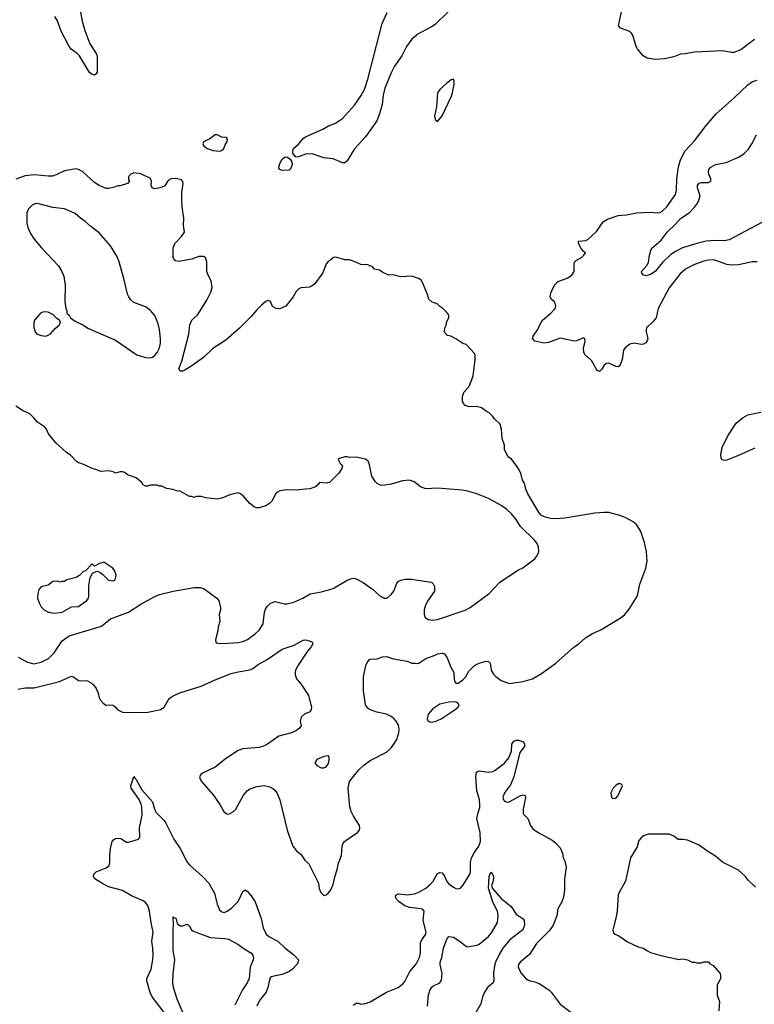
# Model space of a CAD drawing. Header units: inches. Extents: x 1678809 to 1859548, y 384609 to 522868.
# Tile 351 of 386: x 1816584 to 1822926, y 475346 to 483842. Entities that reach past the tile are written whole.
import ezdxf

# ---------------------------------------------------------------- set-up
doc = ezdxf.new("R2010")
doc.units = ezdxf.units.IN
doc.header["$MEASUREMENT"] = 0
for name, color, linetype in [('B8417', 7, 'Continuous'), ('B8418', 7, 'Continuous'), ('B8427', 7, 'Continuous'), ('B8428', 7, 'Continuous')]:
    doc.layers.add(name, color=color, linetype=linetype)

msp = doc.modelspace()

# ---------------------------------------------------------------- linework, layer by layer
at = {"layer": 'B8417', "color": 5}
for points, elevation in [([(1819361.6, 480000), (1819371.3, 479990), (1819366, 479970), (1819338.8, 479930), (1819258, 479850), (1819230, 479842.7), (1819172, 479848), (1819162, 479830), (1819138, 479810), (1819090, 479792.7), (1819050, 479792), (1818970, 479781.2), (1818886.6, 479786.6), (1818830, 479777), (1818810, 479766.6), (1818793.4, 479750), (1818762, 479690), (1818744, 479670), (1818710, 479647.8), (1818650.2, 479629.8), (1818630, 479629.7), (1818610, 479636.2), (1818570, 479667), (1818514.3, 479734.3), (1818490, 479752.3), (1818470, 479759.5), (1818396.7, 479743.3), (1818330, 479713.2), (1818290, 479704), (1818190, 479715.3), (1818150, 479728), (1818110, 479728), (1818090, 479718), (1818070, 479728), (1818050, 479728.7), (1817970, 479774), (1817936.4, 479776.4), (1817910, 479788), (1817850, 479798), (1817810, 479818), (1817790, 479818), (1817770, 479826), (1817710, 479826), (1817690, 479818), (1817670, 479818), (1817650, 479828), (1817638, 479850), (1817590, 479888.7), (1817514.6, 479914.6), (1817490, 479935.3), (1817470, 479942), (1817450, 479942), (1817410, 479929), (1817390, 479942), (1817350, 479948.7), (1817284.7, 479944.7), (1817242, 479962), (1817210, 479969), (1817143, 480000)], 440), ([(1820000, 479846.8), (1819990, 479855.1), (1819950, 479869.6), (1819890, 479863), (1819790, 479834.7), (1819735.6, 479824.4), (1819710, 479823.6), (1819690, 479829.5), (1819670, 479840.9), (1819655.6, 479855.6), (1819623.5, 479903.5), (1819602.6, 480000)], 440), ([(1816570, 478342), (1816650, 478297.4), (1816705.2, 478285.2), (1816770, 478297.6), (1816831.6, 478330), (1816881.6, 478378.4), (1816950, 478483.8), (1817010, 478527), (1817289.8, 478610.2), (1817368.8, 478671.2), (1817522, 478730), (1817630, 478797.7), (1817750, 478864.9), (1817790, 478881.1), (1817909.8, 478910.2), (1818090, 478941.5), (1818141.7, 478941.7), (1818177.3, 478930), (1818286.8, 478850), (1818302.8, 478830), (1818316, 478770), (1818316, 478750), (1818306, 478710), (1818311.3, 478650), (1818296, 478604), (1818294.8, 478570), (1818274.8, 478490), (1818278, 478470), (1818290, 478462.8), (1818330, 478458), (1818470, 478468.8), (1818510, 478476.9), (1818550, 478493.1), (1818617.5, 478542.6), (1818650, 478575.2), (1818685.3, 478630), (1818697.7, 478730), (1818704.8, 478755.2), (1818720.3, 478779.7), (1818750, 478806.7), (1818790, 478823.1), (1818870, 478800.3), (1818890, 478800.3), (1818950, 478815.2), (1819029.5, 478850), (1819092.3, 478887.7), (1819190, 478905.2), (1819290, 478934), (1819410, 479004.9), (1819450, 479021.1), (1819470, 479023.1), (1819490, 479017), (1819550, 478984.6), (1819630, 478928.8), (1819692.1, 478872), (1819730, 478851.7), (1819750, 478851.8), (1819762.2, 478857.8), (1819790, 478881.3), (1819814, 478910), (1819840.1, 478979.9), (1819850, 478993), (1819873.3, 479006.7), (1819910, 479014), (1819970, 479013.4), (1820000, 479009.2)], 440), ([(1816570, 478066.3), (1816630, 478076.5), (1816710, 478077.2), (1816927.9, 478132), (1817030, 478176.5), (1817050, 478168.4), (1817090, 478139.5), (1817170, 478138.4), (1817201.2, 478121.2), (1817221.8, 478101.8), (1817243.8, 478070), (1817260.7, 478030), (1817270, 477992), (1817281, 477970), (1817303.5, 477943.5), (1817327.7, 477927.7), (1817350, 477930.7), (1817390, 477926), (1817410, 477911), (1817430, 477886), (1817470, 477867.3), (1817543.1, 477863.1), (1817690, 477867.3), (1817802.7, 477890), (1817831.3, 477910), (1817865.1, 477970), (1817882.9, 477990), (1817910, 478008.5), (1817965.3, 478034.7), (1818150, 478090.3), (1818270, 478146.4), (1818410, 478199.5), (1818470, 478216), (1818570, 478233.1), (1818595.5, 478244.5), (1818642, 478278), (1818719.8, 478320.2), (1818850, 478410.4), (1818954.5, 478445.5), (1819030, 478486.8), (1819050, 478490.7), (1819083.5, 478483.5), (1819110.6, 478470.6), (1819111, 478450), (1819101, 478430), (1819068.1, 478391.9), (1818987.1, 478272.9), (1818965.5, 478230), (1818963, 478210), (1818962, 478190), (1818973.7, 478153.7), (1819010.6, 478110.6), (1819076, 478010), (1819102.8, 477910), (1819101, 477890), (1819091.3, 477870), (1819046.2, 477853.8), (1819014.9, 477825.1), (1819005.5, 477790), (1819014.8, 477750), (1819000.7, 477730), (1818973.4, 477710), (1818930.7, 477690), (1818820.2, 477659.8), (1818722.4, 477590), (1818690, 477573.1), (1818650, 477562.2), (1818510, 477550.7), (1818470, 477536.4), (1818370, 477469.8), (1818270, 477391.1), (1818160.8, 477339.2), (1818147.7, 477330), (1818137.1, 477310), (1818140.4, 477290), (1818152.4, 477270), (1818254.8, 477154.8), (1818313, 477070), (1818345.5, 477010), (1818370.5, 476990.5), (1818390, 476988), (1818430, 477010.4), (1818449.6, 477030), (1818515.8, 477150), (1818549.6, 477190), (1818573.9, 477206.1), (1818630, 477226.3), (1818695.1, 477235.1), (1818742.9, 477222.9), (1818768.8, 477208.8), (1818790, 477190.6), (1818805.8, 477165.8), (1818828.4, 477110), (1818891.6, 476850), (1818942, 476710), (1818973.7, 476670), (1819010, 476641.1), (1819044.6, 476590), (1819078.8, 476558.8), (1819162.3, 476390), (1819170, 476344.7), (1819183.8, 476310), (1819210, 476284.9), (1819230, 476290.6), (1819250, 476307.3), (1819270, 476333.4), (1819290, 476379.1), (1819306.4, 476453.6), (1819325.8, 476510), (1819334.9, 476565.1), (1819360.8, 476630), (1819367.9, 476710), (1819374.7, 476730), (1819388.4, 476750), (1819410, 476768.9), (1819500.7, 476830), (1819516.2, 476850), (1819521.6, 476870), (1819517.6, 476890), (1819464.4, 476970), (1819446, 477010), (1819435.1, 477050), (1819418.5, 477210), (1819429.7, 477270), (1819511.3, 477370), (1819555.1, 477410), (1819610, 477449.1), (1819750, 477522.3), (1819790, 477558.9), (1819815, 477590), (1819838.8, 477630), (1819857.7, 477690), (1819858.8, 477718.8), (1819853.4, 477753.4), (1819835.3, 477790), (1819813.2, 477813.2), (1819790, 477829.8), (1819750, 477848.7), (1819666.2, 477866.2), (1819604, 477890), (1819590, 477901.2), (1819569.3, 477930), (1819552.3, 478050), (1819552.9, 478172.9), (1819573.2, 478270), (1819584.1, 478295.9), (1819602, 478318), (1819610, 478324.7), (1819670, 478326), (1819716.5, 478343.5), (1819750, 478346.8), (1819810, 478327.3), (1819930, 478306.8), (1819970.6, 478290.6), (1820000, 478288.7)], 420), ([(1817850, 475249.7), (1817726.2, 475410), (1817710, 475449.3), (1817680.4, 475550), (1817681.1, 475570), (1817717.8, 475650), (1817733.1, 475730), (1817736.2, 475770), (1817734.2, 475830), (1817725, 475890), (1817736.4, 475970), (1817718.4, 476050), (1817704.9, 476150), (1817690, 476199.3), (1817670, 476225.2), (1817650, 476239.5), (1817550, 476282.4), (1817470, 476329.2), (1817350, 476361), (1817293.3, 476390), (1817233, 476430), (1817221.3, 476450), (1817224.2, 476470), (1817242.9, 476490), (1817330, 476523.1), (1817355.4, 476544.6), (1817362.6, 476570), (1817362.2, 476630), (1817368.6, 476691.4), (1817383, 476750), (1817394.2, 476765.8), (1817410, 476777.1), (1817439, 476779), (1817455.6, 476775.6), (1817504.5, 476744.5), (1817524, 476744), (1817608, 476770), (1817621.2, 476790), (1817618.4, 476870), (1817640.7, 476979.3), (1817637.5, 477050), (1817632.6, 477072.6), (1817614.2, 477114.2), (1817545.1, 477210), (1817542, 477230), (1817570, 477311.3), (1817577.3, 477297.3), (1817590, 477286.8), (1817636.9, 477196.9), (1817730, 477092.2), (1817747.8, 477030), (1817761.4, 477001.4), (1817831, 476931), (1817845.3, 476910), (1817914.6, 476770), (1817970.3, 476690), (1818030, 476573), (1818050, 476548.4), (1818162, 476450), (1818216.5, 476390), (1818264.2, 476304.2), (1818289.3, 476209.3), (1818310, 476161.6), (1818330, 476143.7), (1818350, 476138.9), (1818370, 476145.5), (1818410, 476172.2), (1818466.6, 476230), (1818479.8, 476250), (1818510, 476320.7), (1818530, 476333.4), (1818550, 476319.3), (1818582.4, 476282.4), (1818618, 476230), (1818667.1, 476087.1), (1818685.1, 476005.1), (1818712.9, 475950), (1818734.4, 475930), (1818812.2, 475890), (1818872.9, 475832.9), (1818950, 475774.4), (1818990.4, 475730), (1818988.5, 475710), (1818975.8, 475690), (1818938.7, 475650), (1818910.2, 475629.8), (1818850, 475602.3), (1818778, 475590), (1818757.3, 475582.7), (1818746.4, 475573.6), (1818736.2, 475543.8), (1818727.4, 475490), (1818711.7, 475450), (1818662.6, 475390), (1818638.5, 475350), (1818631.1, 475328.9)], 380), ([(1820000, 476175), (1819950, 476180.3), (1819910, 476195.3), (1819859.7, 476230), (1819839.7, 476250), (1819829.6, 476270), (1819832.3, 476287.7), (1819850, 476300.7), (1819931.6, 476291.6), (1819990, 476299.2), (1820000, 476302.5)], 380), ([(1818020.5, 475210), (1817944, 475390), (1817911.8, 475490), (1817905, 475530), (1817907.8, 475610), (1817923.7, 475730), (1817907.5, 475810), (1817907.8, 475992.2), (1817912.5, 476032.5), (1817910, 476102), (1817914, 476094), (1817930.5, 476090), (1817943.4, 476043.4), (1817970, 476023), (1817990, 476022), (1818030, 476036.3), (1818047.5, 476027.5), (1818067.7, 475990), (1818079.9, 475979.9), (1818150.7, 475950), (1818230, 475923.5), (1818355.1, 475915.1), (1818387.5, 475907.5), (1818466, 475866), (1818513, 475830), (1818579.3, 475790), (1818595.8, 475770), (1818601.3, 475750), (1818599.5, 475730), (1818574.6, 475665.4), (1818565.4, 475570), (1818546.7, 475530), (1818507.7, 475470), (1818441.9, 475338.1)], 360), ([(1819461.5, 475338.5), (1819490, 475356), (1819510, 475354.8), (1819530, 475346.8), (1819570, 475353), (1819610, 475368.4), (1819750, 475451.8), (1819850, 475492.4), (1819894.6, 475525.4), (1819910, 475544), (1819951.1, 475630), (1820000, 475687.7)], 380)]:
    msp.add_lwpolyline(points, dxfattribs=dict(at, elevation=elevation))
for points, elevation in [([(1817310, 479162), (1817274, 479150), (1817230, 479128), (1817210, 479146), (1817154, 479090), (1817130, 479078), (1817102, 479050), (1817070.7, 479029.3), (1816990, 479008.7), (1816970, 478995.3), (1816945.4, 478994.6), (1816930, 478988), (1816910, 478998), (1816870, 478994), (1816830, 478964), (1816770, 478948), (1816750, 478926), (1816741, 478890), (1816738.8, 478850), (1816750.8, 478810), (1816770, 478776), (1816796, 478750), (1816832, 478730), (1816882.4, 478722.4), (1816930, 478726.7), (1816950, 478730.4), (1817030, 478774.9), (1817090, 478779.5), (1817162.9, 478830), (1817176.3, 478850), (1817180.5, 478870), (1817181, 478959), (1817192.3, 479027.7), (1817213.6, 479066.4), (1817250, 479084.7), (1817275.3, 479075.3), (1817299.1, 479059.1), (1817350, 479005.5), (1817390, 479001), (1817408, 479010), (1817418, 479050), (1817402, 479090), (1817388.7, 479110)], 460), ([(1819248.7, 477488.7), (1819210, 477484), (1819150, 477458), (1819132, 477430), (1819150, 477406), (1819187.5, 477387.5), (1819210, 477386.8), (1819230, 477394.8), (1819250, 477424.7), (1819256.6, 477456.6), (1819255.5, 477475.5)], 440)]:
    msp.add_lwpolyline(points, close=True, dxfattribs=dict(at, elevation=elevation))
at = {"layer": 'B8418', "color": 5}
for points, elevation in [([(1817096.8, 483970), (1817123.8, 483830), (1817145.6, 483750), (1817190, 483632.7), (1817243.6, 483550), (1817251.9, 483530), (1817251.5, 483388.5), (1817244.7, 483375.3), (1817230, 483364.5), (1817209.6, 483369.6), (1817186.9, 483386.9), (1817099.3, 483530), (1817081.2, 483550), (1817027.8, 483587.8), (1817009.9, 483609.9), (1816939.9, 483750), (1816910, 483833), (1816887.9, 483870)], 380), ([(1820000, 483701.2), (1819970, 483673.1), (1819923.8, 483610), (1819882.6, 483530), (1819819.8, 483440.2), (1819790, 483382.4), (1819735.9, 483250), (1819722.4, 483190), (1819712.2, 483110), (1819690, 483029.4), (1819666.4, 482970), (1819569.2, 482830), (1819473.7, 482726.4), (1819410, 482623.6), (1819390, 482608.2), (1819370, 482608.3), (1819290, 482642.6), (1819210, 482650.6), (1819110, 482685.7), (1819050, 482681.2), (1818990, 482658), (1818970, 482656), (1818960.7, 482660.7), (1818941.2, 482690), (1818940.9, 482710), (1818947, 482730), (1818990.8, 482769.2), (1819030, 482817.4), (1819050, 482832.6), (1819201.7, 482898.3), (1819250, 482926.5), (1819310, 482950.2), (1819369.7, 482990), (1819474.4, 483105.6), (1819531.7, 483188.3), (1819561, 483239), (1819589.8, 483330), (1819712.1, 483810), (1819755.4, 483904.6)], 380), ([(1820000, 481618.8), (1819969.1, 481629.1), (1819870, 481624), (1819810, 481642), (1819770, 481638), (1819720.2, 481660.2), (1819690, 481682), (1819646, 481690), (1819628.4, 481708.4), (1819590, 481728), (1819529.1, 481729.1), (1819486, 481750), (1819430, 481768.7), (1819390, 481768.7), (1819313.6, 481793.6), (1819294, 481790), (1819270.9, 481769.1), (1819250, 481758), (1819230, 481735.3), (1819201.1, 481658.9), (1819130, 481561.2), (1819110, 481545.2), (1819085.5, 481534.5), (1819010, 481529.3), (1818990, 481516), (1818970, 481496), (1818944.9, 481450), (1818882.8, 481370), (1818830, 481347.6), (1818798, 481350), (1818767.6, 481367.6), (1818749.2, 481409.2), (1818730, 481419), (1818710, 481409.3), (1818670, 481378), (1818630, 481338), (1818580.6, 481279.4), (1818480.7, 481179.3), (1818362.5, 481077.5), (1818250, 481004.2), (1818170, 480928.7), (1818070, 480855.1), (1818010, 480817.6), (1817990, 480809.7), (1817969.6, 480809.6), (1817958.4, 480830), (1817983, 480897), (1818043.7, 481130), (1818052.2, 481210), (1818070, 481248.4), (1818120.7, 481299.3), (1818199, 481421), (1818232.5, 481490), (1818244.5, 481530), (1818236.9, 481590), (1818212.7, 481632.7), (1818198.9, 481670), (1818198, 481750), (1818188, 481790), (1818170, 481799), (1818130, 481799), (1818070, 481777.2), (1817955.3, 481755.3), (1817930, 481762), (1817918, 481770), (1817909.1, 481789.1), (1817909, 481870), (1817924, 481910), (1817982, 481970), (1818006, 482010), (1817999.3, 482070), (1818001.2, 482130), (1817986.8, 482226.8), (1817982.7, 482290), (1817984, 482350), (1817995.3, 482430), (1817988.7, 482450), (1817979.3, 482459.3), (1817932.5, 482472.5), (1817890, 482468.7), (1817865.4, 482454.6), (1817835.3, 482404.7), (1817794, 482390), (1817750, 482382), (1817728, 482390), (1817718, 482410), (1817722, 482450), (1817712.5, 482472.5), (1817630, 482512.7), (1817570, 482521.2), (1817542, 482510), (1817522, 482490), (1817523.6, 482463.6), (1817532, 482450), (1817514, 482430), (1817450, 482408.7), (1817430, 482408), (1817403.6, 482396.4), (1817353.7, 482386.3), (1817330, 482386), (1817269, 482410), (1817230, 482437.2), (1817129.8, 482529.8), (1817090.9, 482550.9), (1817070, 482555.4), (1816970, 482536.8), (1816897.4, 482502.6), (1816866.8, 482493.2), (1816829.3, 482490.7), (1816710, 482503.9), (1816630, 482494.9), (1816550, 482466.5)], 420), ([(1817143, 480000), (1817113.6, 480013.6), (1817090, 480019.5), (1817073.2, 480030), (1817023.3, 480083.3), (1816985.2, 480110), (1816895.1, 480190), (1816832.3, 480270), (1816814, 480310), (1816799, 480330), (1816737.2, 480370), (1816704, 480410), (1816670, 480441.2), (1816608, 480470), (1816550, 480508.7)], 440), ([(1819602.6, 480000), (1819598.6, 480018.6), (1819592.1, 480032.1), (1819568, 480050), (1819490, 480066), (1819430, 480065.2), (1819410, 480069.2), (1819390, 480069.2), (1819343.5, 480056.5), (1819332.7, 480047.3), (1819350, 480012), (1819361.6, 480000)], 440)]:
    msp.add_lwpolyline(points, dxfattribs=dict(at, elevation=elevation))
for points, elevation in [([(1818290, 482848), (1818270, 482848), (1818224.5, 482815.5), (1818170.7, 482789.3), (1818164.9, 482770), (1818173.4, 482750), (1818204, 482730), (1818250, 482712), (1818310, 482708.9), (1818327, 482713), (1818345.2, 482730), (1818357.2, 482762.8), (1818374, 482790), (1818378, 482810), (1818370, 482826), (1818328.9, 482828.9)], 420), ([(1818850, 482540.3), (1818828.6, 482548.6), (1818822.4, 482562.4), (1818819.7, 482570), (1818830, 482602), (1818850, 482637.3), (1818870, 482654.8), (1818890, 482658), (1818918.8, 482638.8), (1818934.4, 482614.4), (1818935.5, 482590), (1818917.6, 482550), (1818910, 482544.8)], 380), ([(1816723.8, 482256.2), (1816690, 482242.7), (1816659.1, 482210), (1816644.7, 482175.3), (1816646.6, 482086.6), (1816654.4, 482050), (1816678.3, 481998.3), (1816709, 481949), (1816773.3, 481873.3), (1816918.3, 481718.3), (1816947.7, 481670), (1816964.9, 481630), (1816975.5, 481550), (1816974, 481410), (1816981, 481350), (1816991.3, 481330), (1816992, 481310), (1817010, 481292), (1817022, 481270), (1817062, 481242), (1817130, 481208), (1817177.7, 481177.7), (1817410, 481076.3), (1817594.8, 480950), (1817670, 480926.4), (1817710, 480925.5), (1817730, 480930.6), (1817750, 480944.9), (1817771.8, 480970), (1817791.3, 481010), (1817798, 481050), (1817798, 481090), (1817789.7, 481170), (1817778.4, 481218.4), (1817749.6, 481290), (1817710, 481337), (1817670, 481364.5), (1817570, 481400.9), (1817543.9, 481423.9), (1817526, 481450), (1817513.8, 481473.8), (1817484, 481610), (1817440.5, 481760.5), (1817422.8, 481802.8), (1817368, 481890), (1817270, 482002.9), (1817197.2, 482057.3), (1817150, 482101.6), (1817109.4, 482130), (1817064, 482170), (1816970, 482209.7), (1816870, 482223), (1816750, 482254.5)], 440), ([(1816790, 481322), (1816764.7, 481310), (1816712, 481250), (1816704.7, 481230), (1816705.4, 481185.4), (1816718, 481150), (1816730, 481132), (1816770, 481118), (1816810, 481111.3), (1816830, 481121), (1816850, 481131.3), (1816890, 481178), (1816928, 481210), (1816934.6, 481234.6), (1816928.4, 481248.4), (1816903.1, 481263.1), (1816870, 481298), (1816830, 481318)], 440)]:
    msp.add_lwpolyline(points, close=True, dxfattribs=dict(at, elevation=elevation))
at = {"layer": 'B8427', "color": 5}
for points, elevation in [([(1820000, 478288.7), (1820012.1, 478287.9), (1820030, 478291), (1820090, 478330.8), (1820170, 478358.8), (1820190, 478370.8), (1820235.3, 478375.3), (1820252, 478370), (1820275.5, 478335.5), (1820302, 478262), (1820331, 478210), (1820336, 478150), (1820341, 478130), (1820350, 478118), (1820370, 478118), (1820410, 478146), (1820431.7, 478168.3), (1820460.1, 478219.9), (1820509.2, 478270), (1820550, 478290.7), (1820610, 478306), (1820630, 478304.7), (1820644.7, 478290), (1820655.5, 478230), (1820674, 478194), (1820693.7, 478173.7), (1820741.4, 478141.4), (1820810, 478114.9), (1820930, 478130.3), (1821010, 478155.2), (1821090, 478201.5), (1821211.3, 478288.7), (1821370.7, 478429.3), (1821410, 478456.9), (1821470, 478508.9), (1821530, 478544.4), (1821602, 478578), (1821776.4, 478683.6), (1821808, 478710), (1821845.3, 478754.7), (1821918, 478870), (1821936.9, 478970), (1821988.5, 479110), (1822000.9, 479170), (1821995.3, 479250), (1821979.3, 479330), (1821945.2, 479425.2), (1821921.3, 479470), (1821907.6, 479487.6), (1821879.5, 479510), (1821810, 479546.9), (1821764.8, 479564.8), (1821670, 479588.6), (1821629.1, 479590.9), (1821550, 479583.5), (1821290, 479542.3), (1821210, 479536.4), (1821170, 479536.9), (1821130, 479546.9), (1821090, 479565.1), (1821070, 479585.6), (1820969.5, 479750), (1820953.2, 479790), (1820942, 479842), (1820925.2, 479870), (1820909, 479930), (1820890, 479968), (1820866.2, 480000)], 420), ([(1820000, 479009.2), (1820138, 478990), (1820154.6, 478974.6), (1820164.9, 478950), (1820164.9, 478910), (1820110, 478832.3), (1820087.2, 478790), (1820075.3, 478750), (1820076.4, 478710), (1820085.3, 478685.2), (1820110, 478665.7), (1820150, 478661.7), (1820190, 478666), (1820430, 478747.6), (1820474, 478770), (1820637, 478890), (1820729.6, 478990), (1820890, 479093.7), (1820927.1, 479112.9), (1821031.8, 479190), (1821048.3, 479211.7), (1821065.6, 479250), (1821062, 479290), (1821050, 479320.9), (1821027.8, 479350), (1820908.3, 479470), (1820869.7, 479530), (1820830, 479578.7), (1820790, 479616.3), (1820747.7, 479647.7), (1820630, 479711.2), (1820529, 479750), (1820450, 479773.3), (1820403.8, 479783.8), (1820190, 479799.7), (1820090, 479795.1), (1820044, 479810), (1820000, 479846.8)], 440), ([(1820000, 476302.5), (1820030, 476312.4), (1820090, 476349), (1820130, 476383.1), (1820152.4, 476410), (1820189, 476471), (1820210, 476484.4), (1820230, 476480.5), (1820250, 476450.7), (1820270, 476405.5), (1820290, 476385.5), (1820330, 476357.1), (1820350, 476346), (1820370, 476343), (1820390, 476348), (1820409.4, 476370), (1820471.1, 476470), (1820476.4, 476490), (1820474.8, 476570), (1820485.6, 476610), (1820507.7, 476652.3), (1820548.6, 476710), (1820562.4, 476750), (1820559.1, 476830), (1820531.7, 476950), (1820538.2, 476990), (1820555.4, 477044.6), (1820557.5, 477070), (1820552.8, 477110), (1820530.6, 477190), (1820520.4, 477310), (1820528, 477350), (1820550, 477362), (1820630, 477350.2), (1820650, 477351.4), (1820670, 477355.2), (1820690, 477366), (1820770, 477427.9), (1820807.8, 477472.2), (1820830.9, 477530), (1820832.8, 477590), (1820846.4, 477613.6), (1820870, 477625.7), (1820890, 477625.3), (1820932.7, 477610), (1820942, 477590), (1820941.1, 477570), (1820902.1, 477517.9), (1820850.8, 477309.2), (1820821.4, 477238.6), (1820768.3, 477170), (1820755.5, 477130), (1820760.3, 477110), (1820770, 477098), (1820795.3, 477090), (1820810, 477093.1), (1820910, 477148.4), (1820930, 477152.7), (1820947.3, 477147.3), (1820952, 477130), (1820930.4, 477030), (1820930.8, 476990), (1820970, 476950.8), (1820994.4, 476890), (1821017.6, 476857.6), (1821064.6, 476824.6), (1821182, 476762), (1821210, 476739.3), (1821250, 476694.9), (1821270.3, 476650), (1821274.9, 476610), (1821290, 476581), (1821300.9, 476530), (1821286.7, 476430), (1821286.9, 476330), (1821278.2, 476270), (1821264.9, 476230), (1821228.8, 476170), (1821221.1, 476110), (1821190.3, 476030), (1821158.2, 475981.8), (1821046, 475870), (1820983.8, 475776.2), (1820905.3, 475710), (1820890.4, 475690), (1820887, 475670), (1820910, 475617.3), (1820950, 475570.7), (1820970, 475557.3), (1820990, 475547.7), (1821030, 475541.3), (1821070, 475526.7), (1821152.4, 475470), (1821172.2, 475450), (1821250, 475346.7), (1821379.3, 475250)], 380), ([(1822937, 476357), (1822870, 476419), (1822849.2, 476450), (1822790, 476502.7), (1822650, 476573.2), (1822590, 476625.2), (1822515.3, 476670), (1822450, 476719), (1822350, 476762), (1822310, 476769), (1822270, 476769), (1822230, 476798), (1822190, 476815.3), (1822010, 476813.2), (1821970, 476799), (1821950, 476784), (1821930, 476759), (1821913.8, 476706.2), (1821857, 476610), (1821812.8, 476410), (1821758.3, 476310), (1821751.7, 476290), (1821743.1, 476150), (1821731.7, 476088.3), (1821705.5, 475990), (1821707.7, 475967.7), (1821715.3, 475955.3), (1821757.3, 475937.3), (1821830, 475884.7), (1821923, 475843), (1821970, 475830.8), (1821998, 475810), (1822030, 475794), (1822130, 475764.9), (1822250, 475737.3), (1822270, 475734), (1822310, 475737.3), (1822350, 475730.8), (1822390, 475711), (1822410.9, 475710.9), (1822430, 475704.7), (1822470, 475704.7), (1822491.6, 475711.6), (1822530, 475711.3), (1822539.6, 475699.6), (1822570, 475682), (1822630, 475611.3), (1822634.8, 475590), (1822633.7, 475566.3), (1822604.7, 475515.3), (1822606.4, 475426.4), (1822624.7, 475370), (1822621, 475290)], 420), ([(1820105.3, 475330), (1820113, 475427), (1820127, 475473), (1820150, 475503.7), (1820210, 475530.4), (1820224.4, 475555.6), (1820230.7, 475610.7), (1820212.6, 475690), (1820214, 475710), (1820227.2, 475750), (1820242.8, 475830), (1820270, 475906.8), (1820279.5, 475920.5), (1820290, 475930.8), (1820330, 475926), (1820387.9, 475887.9), (1820431.3, 475850), (1820450, 475840.7), (1820530, 475857.4), (1820550, 475866.3), (1820630, 475932.4), (1820657.6, 475962.4), (1820708.2, 476051.8), (1820715.2, 476110), (1820709, 476150), (1820667.8, 476227.8), (1820630, 476348), (1820636.9, 476450), (1820650, 476487.7), (1820665.5, 476470), (1820674, 476450), (1820672.4, 476410), (1820658, 476370), (1820664.7, 476344.7), (1820739.2, 476259.2), (1820827.7, 476190), (1820870, 476124), (1820930, 476082.8), (1820939.1, 476070), (1820942, 476030), (1820926.7, 475990), (1820816.2, 475903.8), (1820755.3, 475830), (1820722.9, 475777.1), (1820690.4, 475710.4), (1820681.8, 475678.2), (1820674.1, 475614.1), (1820676.5, 475550), (1820670.4, 475530), (1820622.6, 475490), (1820596.9, 475450), (1820580.3, 475410), (1820566, 475350), (1820518.7, 475270)], 360), ([(1820000, 475687.7), (1820010, 475699.5), (1820035.5, 475750), (1820043.1, 475790), (1820044.6, 475875.4), (1820056.5, 475903.5), (1820089.7, 475950), (1820092.1, 475967.9), (1820067.8, 476070), (1820075.8, 476150), (1820064.2, 476164.2), (1820049.8, 476169.8), (1820000, 476175)], 380)]:
    msp.add_lwpolyline(points, dxfattribs=dict(at, elevation=elevation))
at = {"layer": 'B8427', "color": 5, "elevation": 420}
for points in [[(1820336.5, 477956.5), (1820290, 477954.5), (1820210, 477935.6), (1820150, 477896.2), (1820110.4, 477850), (1820100.5, 477810), (1820110.4, 477790.4), (1820130, 477779.3), (1820170, 477785.7), (1820223.7, 477810), (1820344, 477890), (1820369, 477910), (1820377.2, 477930), (1820370, 477942), (1820352.9, 477952.9)], [(1821750, 477249), (1821730, 477234), (1821708.4, 477211.6), (1821687.3, 477170), (1821692, 477130), (1821710, 477121), (1821730, 477126), (1821751.5, 477148.5), (1821788.7, 477230), (1821782, 477242), (1821770, 477248.7)]]:
    msp.add_lwpolyline(points, close=True, dxfattribs=at)
at = {"layer": 'B8428', "color": 5}
for points, elevation in [([(1820281.7, 483910), (1820170, 483802), (1820139.4, 483780.6), (1820010, 483710.6), (1820000, 483701.2)], 380), ([(1822927.7, 483670), (1822810, 483582.9), (1822750, 483559.5), (1822730, 483558.4), (1822650, 483572.8), (1822410, 483562.6), (1822330, 483548.2), (1822290, 483545.6), (1822230, 483523), (1822150, 483503.5), (1822070, 483498), (1822002, 483510), (1821966, 483530), (1821918, 483590), (1821906.6, 483610), (1821877.2, 483710), (1821864, 483730), (1821850, 483741.2), (1821769.5, 483769.5), (1821754, 483790), (1821778.4, 483910)], 380), ([(1822952, 481752), (1822910, 481752.3), (1822790, 481726.4), (1822730, 481725.3), (1822689.8, 481729.8), (1822602.4, 481762.4), (1822569.8, 481769.8), (1822530, 481767.7), (1822490, 481757.8), (1822410.6, 481730), (1822370, 481710.9), (1822331, 481689), (1822284.9, 481650), (1822190.9, 481529.1), (1822096.5, 481350), (1822077.8, 481270), (1822050, 481235.1), (1821996.5, 481183.5), (1821992.2, 481170), (1821993.4, 481150), (1822006, 481090), (1822001.3, 481070), (1821990, 481054.5), (1821970, 481042.6), (1821950, 481039.7), (1821890, 481051.6), (1821850, 481042), (1821810, 481012), (1821796.4, 480990), (1821785.5, 480910), (1821764.6, 480855.4), (1821750, 480846.6), (1821730.3, 480849.7), (1821670, 480879.1), (1821650, 480876.4), (1821630, 480859.7), (1821610, 480827), (1821590, 480805.1), (1821570, 480815.1), (1821520.4, 480900.4), (1821465.1, 480950), (1821453.6, 480970), (1821451.6, 481010), (1821465.2, 481065.2), (1821462, 481090), (1821455.1, 481095.1), (1821450, 481097.2), (1821390, 481071.8), (1821370.4, 481069.6), (1821250, 481093.1), (1821150, 481055.6), (1821110.1, 481049.9), (1821030, 481067.4), (1821011.6, 481090), (1821017.4, 481110), (1821058, 481170), (1821074.3, 481210), (1821098.5, 481250), (1821168.2, 481310), (1821205.6, 481350), (1821212.8, 481370), (1821203.9, 481403.9), (1821171.6, 481431.6), (1821163.6, 481450), (1821171.8, 481491.8), (1821200.4, 481550), (1821230, 481583.7), (1821310, 481612.7), (1821350, 481637.3), (1821371.8, 481670), (1821369.6, 481729.6), (1821374.5, 481750), (1821390, 481767.7), (1821433.2, 481790), (1821455.3, 481810), (1821468, 481830), (1821450, 481842), (1821430, 481869), (1821409.5, 481910), (1821409.3, 481930.7), (1821470, 481935.5), (1821490, 481945.5), (1821564.7, 482015.3), (1821621.7, 482098.3), (1821657.7, 482122.3), (1821750, 482152.3), (1821821.6, 482158.4), (1821910, 482174.7), (1822030, 482182.3), (1822090, 482174.6), (1822110, 482178.9), (1822130, 482190.3), (1822170, 482226.3), (1822246.1, 482333.9), (1822254.2, 482370), (1822258, 482470), (1822272.2, 482572.2), (1822290, 482633), (1822329.7, 482710), (1822410, 482795.5), (1822509.5, 482930), (1822598, 483030), (1822753.4, 483166.6), (1822870, 483279.1), (1822910, 483307.7), (1822950, 483321.6)], 380), ([(1822990, 482093.2), (1822710, 481941.5), (1822670, 481934.6), (1822583.9, 481936.1), (1822510, 481930.6), (1822430, 481911.5), (1822307.1, 481872.9), (1822250, 481844.8), (1822205.3, 481814.7), (1822133.7, 481746.4), (1822070.3, 481670), (1822030, 481644.5), (1821990, 481633.2), (1821970, 481639), (1821954, 481654), (1821953.2, 481670), (1821998.4, 481721.6), (1822011.9, 481748.1), (1822022, 481810), (1822032, 481850), (1822042, 481870), (1822120.9, 481939.1), (1822173.1, 482010), (1822243.9, 482076.1), (1822290, 482127.2), (1822363.5, 482176.5), (1822412.4, 482227.6), (1822429, 482251), (1822443.9, 482276.1), (1822455, 482310), (1822454.6, 482330), (1822435.6, 482390), (1822435.4, 482410), (1822450, 482432), (1822470, 482438), (1822530, 482436.3), (1822551.5, 482448.5), (1822549.5, 482470), (1822532.8, 482510), (1822529.8, 482530), (1822534.7, 482550), (1822550, 482568.8), (1822590, 482592.1), (1822682.7, 482610), (1822790, 482655.5), (1822836.2, 482683.8), (1822876, 482724), (1822905, 482770), (1822944.5, 482850)], 360), ([(1820866.2, 480000), (1820830, 480048.7), (1820802, 480070), (1820769.3, 480129.3), (1820768.7, 480170), (1820749.1, 480229.1), (1820744, 480310), (1820732.5, 480352.5), (1820680.9, 480400.9), (1820670, 480418), (1820638, 480450), (1820610, 480464), (1820572.1, 480492.1), (1820525.6, 480505.6), (1820462.9, 480502.9), (1820430, 480512.7), (1820415.1, 480530), (1820406.6, 480550), (1820405.6, 480594.4), (1820421.2, 480630), (1820457.2, 480670), (1820470, 480691.3), (1820499.5, 480770), (1820517.2, 480910), (1820516, 480950), (1820510, 480962), (1820438.6, 481038.6), (1820409.2, 481049.2), (1820350, 481088), (1820306, 481110), (1820278, 481118), (1820249.1, 481149.1), (1820258, 481190), (1820268.4, 481211.6), (1820268.9, 481231.1), (1820288, 481270), (1820288, 481290), (1820278, 481310), (1820238, 481350), (1820210, 481368), (1820188, 481390), (1820145.6, 481405.6), (1820115.3, 481430), (1820104, 481470), (1820064, 481570), (1820050, 481595.3), (1820029.1, 481609.1), (1820000, 481618.8)], 420), ([(1822930, 480145), (1822790, 480081.1), (1822690, 480042.3), (1822670, 480038), (1822644.7, 480044.8), (1822638.7, 480058.7), (1822637.7, 480090), (1822649, 480150), (1822698.7, 480250), (1822770, 480359.5), (1822829.6, 480410), (1822870, 480432.6), (1822983.5, 480456.5)], 380)]:
    msp.add_lwpolyline(points, dxfattribs=dict(at, elevation=elevation))
at = {"layer": 'B8428', "color": 5, "elevation": 420}
msp.add_lwpolyline([(1820330, 483328), (1820310, 483324), (1820270, 483294.5), (1820210, 483240.9), (1820190.4, 483210), (1820181.6, 483090), (1820164, 483010), (1820170, 482982), (1820190, 482964.7), (1820230, 483011.3), (1820310, 483176), (1820320.5, 483210), (1820334.5, 483290), (1820335.5, 483315.5)], close=True, dxfattribs=at)

doc.saveas('drawing.dxf')
